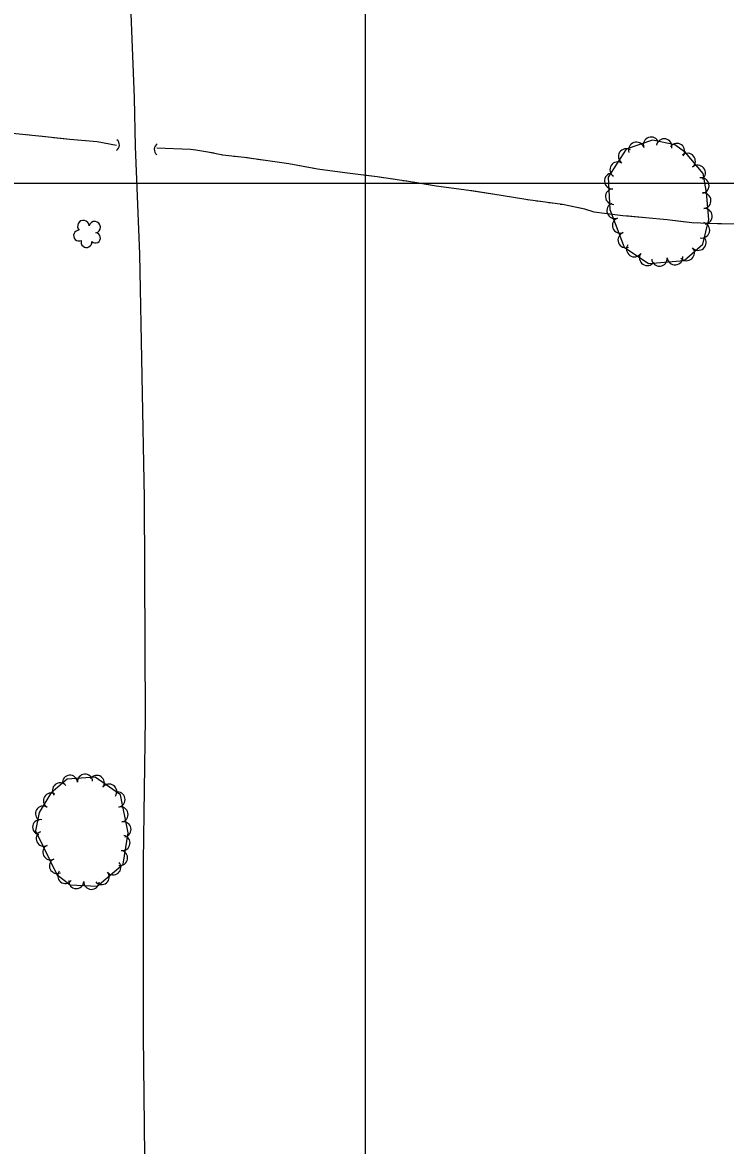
# Model space of a CAD drawing. Extents: x 353423 to 364002, y 127000 to 201942.
# Drawn here: x 361323 to 361685, y 144005 to 144583 of the extents above; entities that cross this region are included whole.
import ezdxf

# ---------------------------------------------------------------- set-up
doc = ezdxf.new("R2010")
doc.units = 0
for name, color, linetype in [('E_DTM_SlopeBottom', 7, 'Continuous'), ('E_FEN_Generic', 7, 'Continuous'), ('E_LAND_TreeLine', 7, 'Continuous'), ('E_MISCPROP', 7, 'Continuous'), ('E_STRUCT_WingWall', 7, 'Continuous')]:
    doc.layers.add(name, color=color, linetype=linetype)

msp = doc.modelspace()

# ---------------------------------------------------------------- linework, layer by layer
at = {"layer": 'E_DTM_SlopeBottom'}
for centre, start, end in [((361369.82, 144519.75), 303.66696, 49.90652), ((361394.76, 144517.36), 123.85198, 230.09155)]:
    msp.add_arc(centre, 3.47, start, end, dxfattribs=at)
at = {"layer": 'E_FEN_Generic'}
for points in [[(361664.77, 144515.83), (361659.24, 144519.86), (361647.73, 144522.26), (361634.1, 144517.55), (361624.82, 144503.11), (361625.77, 144486.48), (361633.14, 144467.13), (361645.59, 144458.73), (361664.08, 144460.34), (361673.55, 144468.66), (361676.7, 144481.38), (361675.58, 144495.22), (361673.87, 144505.06), (361664.77, 144515.83)], [(361341.08, 144144.28), (361348.02, 144139.02), (361361.87, 144138.31), (361375.2, 144149.58), (361377.83, 144165.71), (361373.93, 144185.25), (361360.91, 144194.42), (361346.51, 144193.37), (361338.05, 144186.2), (361332.03, 144176.18), (361330.11, 144166.75), (361341.08, 144144.28)]]:
    msp.add_lwpolyline(points, dxfattribs=at)
for centre, radius, start, end in [((361647.01, 144519.78), 4.02, 19.07444, 199.05912), ((361653.71, 144518.86), 4.02, 348.24057, 168.22524), ((361634.17, 144513.76), 4.02, 57.2622, 237.24688), ((361639.41, 144517.16), 4.02, 19.07444, 199.05912), ((361660.28, 144516.5), 4.02, 323.94828, 143.93296), ((361629.82, 144507.01), 4.02, 57.2622, 237.24688), ((361665.76, 144511.41), 4.02, 310.208, 130.19268), ((361627.04, 144501.18), 4.02, 93.28972, 273.2744), ((361670.94, 144505.27), 4.02, 310.208, 130.19268), ((361672.82, 144498.81), 4.02, 279.84643, 99.83111), ((361627.5, 144493.16), 4.02, 93.28972, 273.2744), ((361673.81, 144491.03), 4.02, 274.62401, 94.60869), ((361628.26, 144485.86), 4.02, 110.83872, 290.8234), ((361631.12, 144478.35), 4.02, 110.83872, 290.8234), ((361674.45, 144483.02), 4.02, 274.62401, 94.60869), ((361354.77, 144477.93), 2.97, 4.00599, 225.23987), ((361360.6, 144477.37), 2.97, 281.6568, 164.63007), ((361673.16, 144475.85), 4.02, 256.12099, 76.10567), ((361352.53, 144473.05), 2.78, 86.97688, 294.74987), ((361356.36, 144469.74), 2.78, 163.65389, 4.66494), ((361360.94, 144471.86), 2.61, 226.36204, 84.29464), ((361633.97, 144470.84), 4.02, 110.83872, 290.8234), ((361671.3, 144469.48), 4.02, 221.31328, 41.29795), ((361638.35, 144466.15), 4.02, 146.00966, 325.99434), ((361665.27, 144464.18), 4.02, 221.31328, 41.29795), ((361645.01, 144461.66), 4.02, 146.00966, 325.99434), ((361651.3, 144461.34), 4.02, 184.97353, 4.9582), ((361659.31, 144462.03), 4.02, 184.97353, 4.9582), ((361347.84, 144191.42), 3.91, 4.16565, 184.15033), ((361355.64, 144191.99), 3.91, 4.16565, 184.15033), ((361361.67, 144191.38), 3.91, 324.84056, 144.82524), ((361342.78, 144187.53), 3.91, 40.31806, 220.30274), ((361368.06, 144186.88), 3.91, 324.84056, 144.82524), ((361338.08, 144182.28), 3.91, 58.99433, 238.97901), ((361372.33, 144182.81), 3.91, 281.29842, 101.2831), ((361334.06, 144175.58), 3.91, 58.99433, 238.97901), ((361373.86, 144175.15), 3.91, 281.29842, 101.2831), ((361332.58, 144168.64), 3.91, 78.52594, 258.51062), ((361375.39, 144167.49), 3.91, 281.29842, 101.2831), ((361334.35, 144162.73), 3.91, 116.02341, 296.00809), ((361374.91, 144160.52), 3.91, 260.73386, 80.71854), ((361337.78, 144155.71), 3.91, 116.02341, 296.00809), ((361373.65, 144152.81), 3.91, 260.73386, 80.71854), ((361341.2, 144148.69), 3.91, 116.02341, 296.00809), ((361370.15, 144147.99), 3.91, 220.23728, 40.22195), ((361345.43, 144143.55), 3.91, 142.82458, 322.80926), ((361351.13, 144140.91), 3.91, 177.06479, 357.04947), ((361364.19, 144142.95), 3.91, 220.23728, 40.22195), ((361358.93, 144140.51), 3.91, 177.06479, 357.04947)]:
    msp.add_arc(centre, radius, start, end, dxfattribs=at)
at = {"layer": 'E_LAND_TreeLine'}
for p, q in [((361500, 143500), (361500, 146000)), ((359000, 144500), (363500, 144500))]:
    msp.add_line(p, q, dxfattribs=at)
at = {"layer": 'E_MISCPROP'}
msp.add_lwpolyline([(361364.44, 143859.84), (361386.4, 143897.27), (361387.82, 143913.31), (361386.64, 143984.07), (361385.77, 144061.43), (361385.76, 144151.13), (361386.81, 144224.6), (361386.18, 144338.02), (361383.89, 144463.54), (361381.68, 144518.88), (361381.09, 144543.99), (361378.13, 144617.53), (361373.63, 144674.8), (361360.68, 144823.54), (361359.88, 144884.46), (361360.31, 144941.52), (361361.1, 145029.5), (361362.81, 145132.08)], dxfattribs=at)
at = {"layer": 'E_STRUCT_WingWall'}
for points in [[(361371.86, 144519.42), (361361.83, 144521.36), (361347.77, 144522.51), (361335.28, 144523.9), (361321.65, 144525.29), (361303.4, 144527.2), (361286.98, 144529.21), (361273.28, 144530.9), (361260.34, 144533.03), (361249.53, 144534.35), (361237.01, 144535.59), (361226.77, 144535.83), (361213.06, 144536.21), (361201.47, 144536.29), (361193.13, 144536.22), (361192.45, 144536.51)], [(361328.21, 144524.62), (361325.96, 144524.85)], [(361334.95, 144523.94), (361332.7, 144524.17)], [(361371.86, 144519.42), (361361.83, 144521.36), (361347.77, 144522.51), (361339.43, 144523.44)], [(361694.95, 144478.93), (361681.2, 144479.17), (361668.03, 144479.61), (361655.19, 144481.16), (361644.13, 144482.15), (361632.49, 144483.3), (361623.06, 144484.43), (361617.64, 144485.09), (361612.83, 144486.62), (361601.4, 144489), (361583.62, 144491.42), (361569.9, 144493.74), (361553.2, 144496.35), (361536.31, 144498.51), (361522.1, 144500.92), (361505.99, 144503.27), (361489.41, 144505.41), (361475.3, 144507.29), (361460.56, 144510.08), (361448.48, 144511.74), (361437.51, 144513.28), (361426.55, 144514.46), (361418.86, 144516.09), (361412.66, 144517.06), (361409.94, 144517.3), (361392.59, 144518.02)], [(361422.09, 144515.41), (361418.86, 144516.09), (361412.66, 144517.06), (361409.94, 144517.3), (361392.59, 144518.02)], [(361428.11, 144514.3), (361426.55, 144514.46), (361426.09, 144514.56)], [(361434.22, 144513.64), (361432.18, 144513.86)], [(361440.31, 144512.89), (361438.28, 144513.18)], [(361473.65, 144507.6), (361460.56, 144510.08), (361448.48, 144511.74), (361444.36, 144512.32)], [(361503.05, 144503.65), (361489.41, 144505.41), (361475.3, 144507.29), (361473.65, 144507.6)], [(361509.14, 144502.81), (361507.11, 144503.11)], [(361515.21, 144501.93), (361513.19, 144502.22)], [(361521.29, 144501.04), (361519.26, 144501.34)], [(361554.69, 144496.12), (361553.2, 144496.35), (361536.31, 144498.51), (361525.33, 144500.38)], [(361583.98, 144491.38), (361583.62, 144491.42), (361569.9, 144493.74), (361554.69, 144496.12)], [(361590.06, 144490.55), (361588.03, 144490.82)], [(361596.14, 144489.71), (361594.11, 144489.99)], [(361602.21, 144488.83), (361601.4, 144489), (361600.2, 144489.16)], [(361635.36, 144483.02), (361632.49, 144483.3), (361623.06, 144484.43), (361617.64, 144485.09), (361612.83, 144486.62), (361606.21, 144487.99)], [(361664.88, 144479.99), (361655.19, 144481.16), (361644.13, 144482.15), (361635.36, 144483.02)], [(361670.99, 144479.51), (361668.95, 144479.58)], [(361677.13, 144479.31), (361675.09, 144479.37)], [(361683.27, 144479.14), (361681.22, 144479.17)]]:
    msp.add_lwpolyline(points, dxfattribs=at)

doc.saveas('drawing.dxf')
